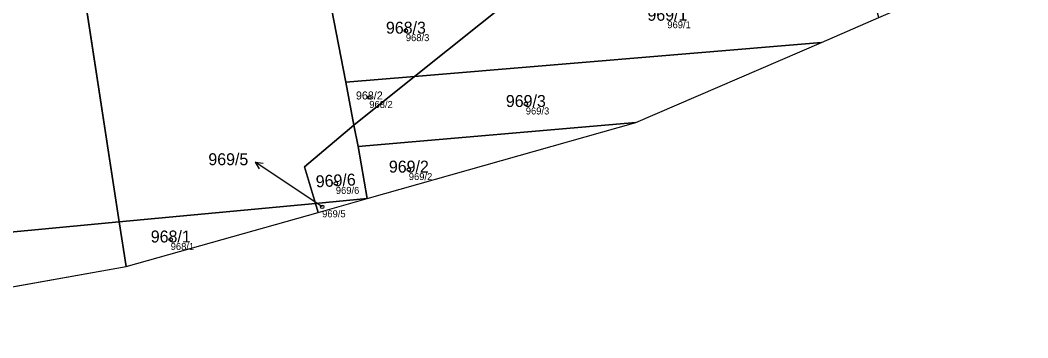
# Model space of a CAD drawing. Extents: x -603967 to -594699, y -1179315 to -1165625.
# Drawn here: x -596784.9 to -596641.3, y -1172966.1 to -1172920.9 of the extents above; entities that cross this region are included whole.
import ezdxf

# ---------------------------------------------------------------- set-up
doc = ezdxf.new("R2010")
doc.units = 0
for name, color, linetype in [('Definiční body', 7, 'Continuous'), ('Hranice parcel', 7, 'Continuous'), ('Parcelní čísla', 7, 'Continuous'), ('Polygon ku', 7, 'Continuous'), ('Polygon parcely', 7, 'Continuous'), ('Pop  PČ popisy', 7, 'Continuous')]:
    doc.layers.add(name, color=color, linetype=linetype)

msp = doc.modelspace()

# ---------------------------------------------------------------- linework, layer by layer
at = {"layer": 'Definiční body'}
for centre in [(-596729.9, -1172922.40994), (-596735.11, -1172931.91994), (-596712.81, -1172932.84994), (-596729.48, -1172942.18994), (-596739.88, -1172944.15994), (-596741.83, -1172947.48994), (-596763.41, -1172952.13994)]:
    msp.add_circle(centre, 0.25, dxfattribs=at)
at = {"layer": 'Hranice parcel'}
for p, q in [((-596781.25, -1172881.18), (-596770.73, -1172949.64)), ((-596728.65, -1172928.92), (-596709.6, -1172913.69)), ((-596670.69, -1172924.07), (-596662.51, -1172920.52)), ((-596728.65, -1172928.92), (-596670.69, -1172924.07)), ((-596697.15, -1172935.48), (-596670.69, -1172924.07)), ((-596728.65, -1172928.92), (-596738.47, -1172929.75)), ((-596737.3, -1172935.84), (-596728.65, -1172928.92)), ((-596738.47, -1172929.75), (-596737.3, -1172935.84)), ((-596737.3, -1172935.84), (-596736.71, -1172938.92)), ((-596697.15, -1172935.48), (-596736.71, -1172938.92)), ((-596735.4, -1172946.31), (-596697.15, -1172935.48)), ((-596736.71, -1172938.92), (-596735.4, -1172946.31)), ((-596735.4, -1172946.31), (-596742.79, -1172947.01)), ((-596742.41, -1172948.29), (-596735.4, -1172946.31)), ((-596742.79, -1172947.01), (-596770.73, -1172949.64)), ((-596742.41, -1172948.29), (-596742.79, -1172947.01)), ((-596769.76, -1172956), (-596742.41, -1172948.29)), ((-596770.73, -1172949.64), (-596821.84, -1172954.45)), ((-596770.73, -1172949.64), (-596769.76, -1172956)), ((-596788.47, -1172959.3), (-596769.76, -1172956))]:
    msp.add_line(p, q, dxfattribs=at)
for points in [[(-596709.6, -1172913.69), (-596741.17, -1172915.78), (-596738.47, -1172929.75)], [(-596742.79, -1172947.01), (-596744.35, -1172941.79), (-596737.3, -1172935.84)]]:
    msp.add_lwpolyline(points, dxfattribs=at)
at = {"layer": 'Polygon ku'}
msp.add_lwpolyline([(-596788.47, -1172959.3), (-596769.76, -1172956), (-596742.41, -1172948.29), (-596735.4, -1172946.31), (-596697.15, -1172935.48), (-596670.69, -1172924.07), (-596662.51, -1172920.52), (-596641.27, -1172911.39)], dxfattribs=at)
at = {"layer": 'Polygon parcely'}
for points in [[(-596670.97, -1172904.88), (-596671.17, -1172895.86), (-596690.43, -1172893.09), (-596718.47, -1172885.71), (-596744.12, -1172878.68), (-596744.44, -1172873.11), (-596752.18, -1172869.36), (-596762.46, -1172870.6), (-596770.13, -1172873.12), (-596776.38, -1172876.94), (-596781.25, -1172881.18), (-596770.73, -1172949.64), (-596742.79, -1172947.01), (-596744.35, -1172941.79), (-596737.3, -1172935.84), (-596738.47, -1172929.75), (-596741.17, -1172915.78), (-596709.6, -1172913.69), (-596700.18, -1172906.38)], [(-596797.77, -1172900.95), (-596804.18, -1172910.98), (-596821.84, -1172954.45), (-596770.73, -1172949.64), (-596781.25, -1172881.18), (-596790.11, -1172890.5)], [(-596662.51, -1172920.52), (-596664.97, -1172911.97), (-596670.81, -1172912.11), (-596694.25, -1172912.67), (-596709.6, -1172913.69), (-596728.65, -1172928.92), (-596670.69, -1172924.07)], [(-596741.17, -1172915.78), (-596738.47, -1172929.75), (-596728.65, -1172928.92), (-596709.6, -1172913.69)], [(-596670.69, -1172924.07), (-596728.65, -1172928.92), (-596737.3, -1172935.84), (-596736.71, -1172938.92), (-596697.15, -1172935.48)], [(-596728.65, -1172928.92), (-596738.47, -1172929.75), (-596737.3, -1172935.84)], [(-596736.71, -1172938.92), (-596737.3, -1172935.84), (-596744.35, -1172941.79), (-596742.79, -1172947.01), (-596735.4, -1172946.31)], [(-596697.15, -1172935.48), (-596736.71, -1172938.92), (-596735.4, -1172946.31)], [(-596735.4, -1172946.31), (-596742.79, -1172947.01), (-596742.41, -1172948.29)], [(-596742.41, -1172948.29), (-596742.79, -1172947.01), (-596770.73, -1172949.64), (-596769.76, -1172956)], [(-596826.61, -1172966.14), (-596822.38, -1172962.16), (-596807.27, -1172959.66), (-596788.47, -1172959.3), (-596769.76, -1172956), (-596770.73, -1172949.64), (-596821.84, -1172954.45)]]:
    msp.add_lwpolyline(points, close=True, dxfattribs=at)
at = {"layer": 'Pop  PČ popisy'}
for p, q in [((-596748.87, -1172942.8), (-596751.358, -1172941.122)), ((-596751.358, -1172941.122), (-596750.248, -1172941.267)), ((-596751.358, -1172941.122), (-596750.808, -1172942.097)), ((-596741.83, -1172947.49), (-596748.87, -1172942.8))]:
    msp.add_line(p, q, dxfattribs=at)

# ---------------------------------------------------------------- texts
at = {"layer": 'Definiční body'}
for s, p in [('969/1', (-596692.64, -1172922.059)), ('968/3', (-596729.9, -1172923.899)), ('968/2', (-596735.11, -1172933.409)), ('969/3', (-596712.81, -1172934.339)), ('969/2', (-596729.48, -1172943.679)), ('969/6', (-596739.88, -1172945.649)), ('969/5', (-596741.83, -1172948.979)), ('968/1', (-596763.41, -1172953.629))]:
    msp.add_text(s, height=0.999996, dxfattribs=at).set_placement(p)
at = {"layer": 'Parcelní čísla'}
for s, height, p in [('969/1', 1.699998, (-596695.476, -1172920.995)), ('968/3', 1.699998, (-596732.736, -1172922.835)), ('968/2', 1.14, (-596737.011, -1172932.205)), ('969/3', 1.699998, (-596715.646, -1172933.275)), ('969/5', 1.699998, (-596758.042, -1172941.565)), ('969/2', 1.699998, (-596732.316, -1172942.615)), ('968/1', 1.699998, (-596766.246, -1172952.565))]:
    msp.add_text(s, height=height, dxfattribs=at).set_placement(p)
msp.add_text('969/6', height=1.699998, rotation=3, dxfattribs=at).set_placement((-596742.689, -1172944.732))

doc.saveas('drawing.dxf')
